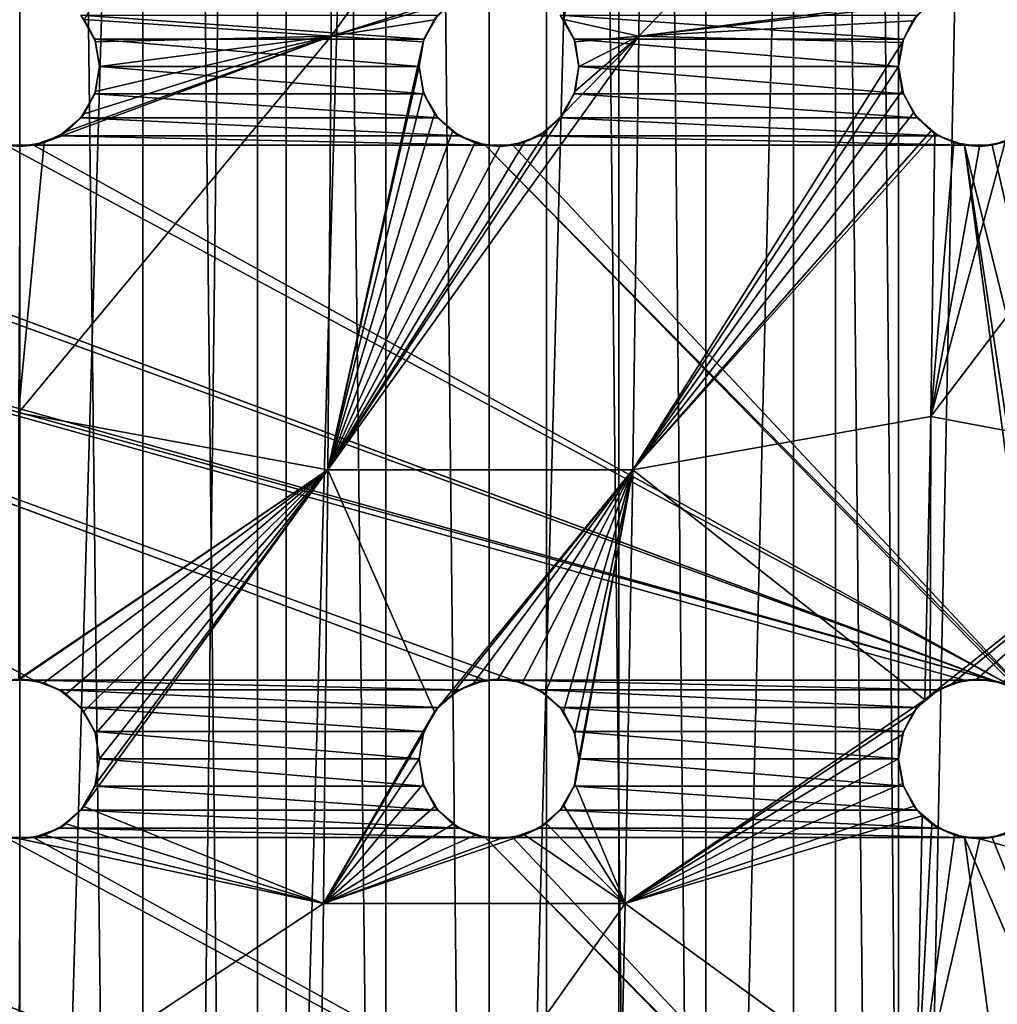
# Model space of a CAD drawing. Header units: millimetres. Extents: x -182 to 217, y -96 to 236.
# Tile 439 of 458: x 157 to 166, y 171 to 180. Entities that reach past the tile are written whole.
import ezdxf

# ---------------------------------------------------------------- set-up
doc = ezdxf.new("R2010")
doc.units = ezdxf.units.MM
doc.header["$LTSCALE"] = 52.148148
for name, color, linetype in [('1029', 7, 'CONTINUOUS'), ('1030', 7, 'CONTINUOUS'), ('1032', 7, 'CONTINUOUS'), ('1039', 7, 'CONTINUOUS'), ('1044', 7, 'CONTINUOUS'), ('1093', 7, 'CONTINUOUS'), ('1094', 7, 'CONTINUOUS'), ('1095', 7, 'CONTINUOUS'), ('1096', 7, 'CONTINUOUS'), ('1111', 7, 'CONTINUOUS'), ('1112', 7, 'CONTINUOUS'), ('1113', 7, 'CONTINUOUS'), ('1114', 7, 'CONTINUOUS'), ('1129', 7, 'CONTINUOUS'), ('1130', 7, 'CONTINUOUS'), ('1131', 7, 'CONTINUOUS'), ('1132', 7, 'CONTINUOUS'), ('1135', 7, 'CONTINUOUS')]:
    doc.layers.add(name, color=color, linetype=linetype)

msp = doc.modelspace()

# ---------------------------------------------------------------- linework, layer by layer
at = {"layer": '1029', "color": 7, "linetype": 'CONTINUOUS', "true_color": 0xaaaaaa}
for points in [[(157.25, 233.5, -10), (154.7472, 25.5, -9.803), (154.747, 233.5, -9.803), (157.25, 233.5, -10)], [(157.25, 25.5, -10), (154.7472, 25.5, -9.803), (157.25, 233.5, -10), (157.25, 25.5, -10)], [(159.7528, 25.5, -9.803), (157.25, 25.5, -10), (159.753, 233.5, -9.803), (159.7528, 25.5, -9.803)], [(159.753, 233.5, -9.803), (157.25, 25.5, -10), (157.25, 233.5, -10), (159.753, 233.5, -9.803)], [(162.1941, 25.5, -9.217), (159.7528, 25.5, -9.803), (159.753, 233.5, -9.803), (162.1941, 25.5, -9.217)], [(162.1943, 233.5, -9.2169), (162.1941, 25.5, -9.217), (159.753, 233.5, -9.803), (162.1943, 233.5, -9.2169)], [(164.5137, 25.5, -8.2562), (162.1941, 25.5, -9.217), (162.1943, 233.5, -9.2169), (164.5137, 25.5, -8.2562)], [(164.5138, 233.5, -8.2561), (164.5137, 25.5, -8.2562), (162.1943, 233.5, -9.2169), (164.5138, 233.5, -8.2561)], [(166.6545, 25.5, -6.9443), (164.5137, 25.5, -8.2562), (164.5138, 233.5, -8.2561), (166.6545, 25.5, -6.9443)], [(166.6546, 233.5, -6.9443), (166.6545, 25.5, -6.9443), (164.5138, 233.5, -8.2561), (166.6546, 233.5, -6.9443)]]:
    msp.add_3dface(points, dxfattribs=at)
at = {"layer": '1030', "color": 7, "linetype": 'CONTINUOUS', "true_color": 0xaaaaaa}
for points in [[(154.7472, 25.5, 21.803), (157.25, 25.5, 22), (154.747, 233.5, 21.803), (154.7472, 25.5, 21.803)], [(154.747, 233.5, 21.803), (157.25, 25.5, 22), (157.25, 233.5, 22), (154.747, 233.5, 21.803)], [(157.25, 25.5, 22), (159.7528, 25.5, 21.803), (157.25, 233.5, 22), (157.25, 25.5, 22)], [(157.25, 233.5, 22), (159.7528, 25.5, 21.803), (159.753, 233.5, 21.803), (157.25, 233.5, 22)], [(159.7528, 25.5, 21.803), (162.1941, 25.5, 21.217), (159.753, 233.5, 21.803), (159.7528, 25.5, 21.803)], [(159.753, 233.5, 21.803), (162.1941, 25.5, 21.217), (162.1943, 233.5, 21.2169), (159.753, 233.5, 21.803)], [(162.1941, 25.5, 21.217), (164.5137, 25.5, 20.2562), (162.1943, 233.5, 21.2169), (162.1941, 25.5, 21.217)], [(162.1943, 233.5, 21.2169), (164.5137, 25.5, 20.2562), (164.5138, 233.5, 20.2561), (162.1943, 233.5, 21.2169)], [(164.5137, 25.5, 20.2562), (166.6545, 25.5, 18.9443), (164.5138, 233.5, 20.2561), (164.5137, 25.5, 20.2562)], [(164.5138, 233.5, 20.2561), (166.6545, 25.5, 18.9443), (166.6546, 233.5, 18.9443), (164.5138, 233.5, 20.2561)]]:
    msp.add_3dface(points, dxfattribs=at)
at = {"layer": '1032', "color": 7, "linetype": 'CONTINUOUS', "true_color": 0xaaaaaa}
for points in [[(156.0938, 25.5, -7.9522), (158.4062, 25.5, -7.9522), (156.0938, 233.5, -7.9522), (156.0938, 25.5, -7.9522)], [(158.4062, 25.5, -7.9522), (158.4062, 233.5, -7.9522), (156.0938, 233.5, -7.9522), (158.4062, 25.5, -7.9522)], [(158.4062, 25.5, -7.9522), (160.6868, 25.5, -7.5716), (158.4062, 233.5, -7.9522), (158.4062, 25.5, -7.9522)], [(160.6868, 25.5, -7.5716), (160.6868, 233.5, -7.5716), (158.4062, 233.5, -7.9522), (160.6868, 25.5, -7.5716)], [(160.6868, 25.5, -7.5716), (162.8738, 25.5, -6.8208), (160.6868, 233.5, -7.5716), (160.6868, 25.5, -7.5716)], [(162.8738, 25.5, -6.8208), (162.8738, 233.5, -6.8208), (160.6868, 233.5, -7.5716), (162.8738, 25.5, -6.8208)], [(162.8738, 25.5, -6.8208), (164.9073, 25.5, -5.7203), (162.8738, 233.5, -6.8208), (162.8738, 25.5, -6.8208)], [(164.9073, 25.5, -5.7203), (164.9073, 233.5, -5.7203), (162.8738, 233.5, -6.8208), (164.9073, 25.5, -5.7203)], [(164.9073, 25.5, -5.7203), (166.7319, 25.5, -4.3002), (164.9073, 233.5, -5.7203), (164.9073, 25.5, -5.7203)], [(166.7319, 25.5, -4.3002), (166.7319, 233.5, -4.3002), (164.9073, 233.5, -5.7203), (166.7319, 25.5, -4.3002)]]:
    msp.add_3dface(points, dxfattribs=at)
at = {"layer": '1039', "color": 7, "linetype": 'CONTINUOUS', "true_color": 0xc8c8c8}
for points in [[(166.625, 191.8505, 12), (169.8991, 163.5, 12), (166.3802, 191.7614, 12), (166.625, 191.8505, 12)], [(166.3802, 191.7614, 12), (169.8991, 163.5, 12), (167, 186, 12), (166.3802, 191.7614, 12)], [(166.625, 185.3505, 12), (169.8991, 163.5, 12), (166.3802, 185.2614, 12), (166.625, 185.3505, 12)], [(166.3802, 185.2614, 12), (169.8991, 163.5, 12), (166.1198, 185.2614, 12), (166.3802, 185.2614, 12)], [(166.1198, 185.2614, 12), (169.8991, 163.5, 12), (166.9548, 179.7565, 12), (166.1198, 185.2614, 12)], [(166.8245, 179.9821, 12), (166.1198, 185.2614, 12), (166.9548, 179.7565, 12), (166.8245, 179.9821, 12)], [(157.9548, 179.7565, 12), (157.8245, 179.9821, 12), (161.0452, 179.7565, 12), (157.9548, 179.7565, 12)], [(161.0452, 179.7565, 12), (157.8245, 179.9821, 12), (161.1755, 179.9821, 12), (161.0452, 179.7565, 12)], [(162.4548, 179.7565, 12), (162.3245, 179.9821, 12), (165.5452, 179.7565, 12), (162.4548, 179.7565, 12)], [(165.5452, 179.7565, 12), (162.3245, 179.9821, 12), (165.6755, 179.9821, 12), (165.5452, 179.7565, 12)], [(158, 179.5, 12), (157.9548, 179.7565, 12), (161, 179.5, 12), (158, 179.5, 12)], [(161, 179.5, 12), (157.9548, 179.7565, 12), (161.0452, 179.7565, 12), (161, 179.5, 12)], [(162.5, 179.5, 12), (162.4548, 179.7565, 12), (165.5, 179.5, 12), (162.5, 179.5, 12)], [(165.5, 179.5, 12), (162.4548, 179.7565, 12), (165.5452, 179.7565, 12), (165.5, 179.5, 12)], [(157.9548, 179.2435, 12), (158, 179.5, 12), (161.0452, 179.2435, 12), (157.9548, 179.2435, 12)], [(161.0452, 179.2435, 12), (158, 179.5, 12), (161, 179.5, 12), (161.0452, 179.2435, 12)], [(162.4548, 179.2435, 12), (162.5, 179.5, 12), (165.5452, 179.2435, 12), (162.4548, 179.2435, 12)], [(165.5452, 179.2435, 12), (162.5, 179.5, 12), (165.5, 179.5, 12), (165.5452, 179.2435, 12)], [(157.8245, 179.0179, 12), (157.9548, 179.2435, 12), (161.1755, 179.0179, 12), (157.8245, 179.0179, 12)], [(161.1755, 179.0179, 12), (157.9548, 179.2435, 12), (161.0452, 179.2435, 12), (161.1755, 179.0179, 12)], [(162.3245, 179.0179, 12), (162.4548, 179.2435, 12), (165.6755, 179.0179, 12), (162.3245, 179.0179, 12)], [(165.6755, 179.0179, 12), (162.4548, 179.2435, 12), (165.5452, 179.2435, 12), (165.6755, 179.0179, 12)], [(157.625, 178.8505, 12), (157.8245, 179.0179, 12), (161.375, 178.8505, 12), (157.625, 178.8505, 12)], [(161.375, 178.8505, 12), (157.8245, 179.0179, 12), (161.1755, 179.0179, 12), (161.375, 178.8505, 12)], [(162.125, 178.8505, 12), (162.3245, 179.0179, 12), (165.875, 178.8505, 12), (162.125, 178.8505, 12)], [(165.875, 178.8505, 12), (162.3245, 179.0179, 12), (165.6755, 179.0179, 12), (165.875, 178.8505, 12)], [(157.1198, 173.7386, 12), (147.875, 178.8505, 12), (157.3802, 173.7386, 12), (157.1198, 173.7386, 12)], [(157.3802, 173.7386, 12), (147.875, 178.8505, 12), (161.6198, 173.7386, 12), (157.3802, 173.7386, 12)], [(147.875, 178.8505, 12), (148.1198, 178.7614, 12), (161.6198, 173.7386, 12), (147.875, 178.8505, 12)], [(157.3802, 178.7614, 12), (157.625, 178.8505, 12), (161.6198, 178.7614, 12), (157.3802, 178.7614, 12)], [(161.6198, 178.7614, 12), (157.625, 178.8505, 12), (161.375, 178.8505, 12), (161.6198, 178.7614, 12)], [(161.8802, 178.7614, 12), (162.125, 178.8505, 12), (166.1198, 178.7614, 12), (161.8802, 178.7614, 12)], [(166.1198, 178.7614, 12), (162.125, 178.8505, 12), (165.875, 178.8505, 12), (166.1198, 178.7614, 12)], [(166.625, 178.8505, 12), (169.8991, 163.5, 12), (166.3802, 178.7614, 12), (166.625, 178.8505, 12)], [(148.1198, 178.7614, 12), (148.3802, 178.7614, 12), (166.3802, 173.7386, 12), (148.1198, 178.7614, 12)], [(161.8802, 173.7386, 12), (161.6198, 173.7386, 12), (148.1198, 178.7614, 12), (161.8802, 173.7386, 12)], [(161.8802, 173.7386, 12), (148.1198, 178.7614, 12), (166.1198, 173.7386, 12), (161.8802, 173.7386, 12)], [(166.1198, 173.7386, 12), (148.1198, 178.7614, 12), (166.3802, 173.7386, 12), (166.1198, 173.7386, 12)], [(148.3802, 178.7614, 12), (152.6198, 178.7614, 12), (166.3802, 173.7386, 12), (148.3802, 178.7614, 12)], [(152.6198, 178.7614, 12), (152.8802, 178.7614, 12), (166.3802, 173.7386, 12), (152.6198, 178.7614, 12)], [(166.625, 173.6495, 12), (166.3802, 173.7386, 12), (152.8802, 178.7614, 12), (166.625, 173.6495, 12)], [(152.8802, 178.7614, 12), (157.1198, 178.7614, 12), (166.625, 173.6495, 12), (152.8802, 178.7614, 12)], [(157.1198, 178.7614, 12), (157.3802, 178.7614, 12), (166.625, 173.6495, 12), (157.1198, 178.7614, 12)], [(157.3802, 178.7614, 12), (161.6198, 178.7614, 12), (166.625, 173.6495, 12), (157.3802, 178.7614, 12)], [(161.6198, 178.7614, 12), (161.8802, 178.7614, 12), (166.8245, 173.4821, 12), (161.6198, 178.7614, 12)], [(166.625, 173.6495, 12), (161.6198, 178.7614, 12), (166.8245, 173.4821, 12), (166.625, 173.6495, 12)], [(161.8802, 178.7614, 12), (166.1198, 178.7614, 12), (166.8245, 173.4821, 12), (161.8802, 178.7614, 12)], [(166.3802, 178.7614, 12), (169.8991, 163.5, 12), (166.1198, 178.7614, 12), (166.3802, 178.7614, 12)], [(166.1198, 178.7614, 12), (169.8991, 163.5, 12), (166.9548, 173.2565, 12), (166.1198, 178.7614, 12)], [(166.8245, 173.4821, 12), (166.1198, 178.7614, 12), (166.9548, 173.2565, 12), (166.8245, 173.4821, 12)], [(157.625, 173.6495, 12), (157.3802, 173.7386, 12), (161.375, 173.6495, 12), (157.625, 173.6495, 12)], [(161.375, 173.6495, 12), (157.3802, 173.7386, 12), (161.6198, 173.7386, 12), (161.375, 173.6495, 12)], [(162.125, 173.6495, 12), (161.8802, 173.7386, 12), (165.875, 173.6495, 12), (162.125, 173.6495, 12)], [(165.875, 173.6495, 12), (161.8802, 173.7386, 12), (166.1198, 173.7386, 12), (165.875, 173.6495, 12)], [(157.8245, 173.4821, 12), (157.625, 173.6495, 12), (161.1755, 173.4821, 12), (157.8245, 173.4821, 12)], [(161.1755, 173.4821, 12), (157.625, 173.6495, 12), (161.375, 173.6495, 12), (161.1755, 173.4821, 12)], [(162.3245, 173.4821, 12), (162.125, 173.6495, 12), (165.6755, 173.4821, 12), (162.3245, 173.4821, 12)], [(165.6755, 173.4821, 12), (162.125, 173.6495, 12), (165.875, 173.6495, 12), (165.6755, 173.4821, 12)], [(157.9548, 173.2565, 12), (157.8245, 173.4821, 12), (161.0452, 173.2565, 12), (157.9548, 173.2565, 12)], [(161.0452, 173.2565, 12), (157.8245, 173.4821, 12), (161.1755, 173.4821, 12), (161.0452, 173.2565, 12)], [(162.4548, 173.2565, 12), (162.3245, 173.4821, 12), (165.5452, 173.2565, 12), (162.4548, 173.2565, 12)], [(165.5452, 173.2565, 12), (162.3245, 173.4821, 12), (165.6755, 173.4821, 12), (165.5452, 173.2565, 12)], [(158, 173, 12), (157.9548, 173.2565, 12), (161, 173, 12), (158, 173, 12)], [(161, 173, 12), (157.9548, 173.2565, 12), (161.0452, 173.2565, 12), (161, 173, 12)], [(162.5, 173, 12), (162.4548, 173.2565, 12), (165.5, 173, 12), (162.5, 173, 12)], [(165.5, 173, 12), (162.4548, 173.2565, 12), (165.5452, 173.2565, 12), (165.5, 173, 12)], [(157.9548, 172.7435, 12), (158, 173, 12), (161.0452, 172.7435, 12), (157.9548, 172.7435, 12)], [(161.0452, 172.7435, 12), (158, 173, 12), (161, 173, 12), (161.0452, 172.7435, 12)], [(162.4548, 172.7435, 12), (162.5, 173, 12), (165.5452, 172.7435, 12), (162.4548, 172.7435, 12)], [(165.5452, 172.7435, 12), (162.5, 173, 12), (165.5, 173, 12), (165.5452, 172.7435, 12)], [(157.8245, 172.5179, 12), (157.9548, 172.7435, 12), (161.1755, 172.5179, 12), (157.8245, 172.5179, 12)], [(161.1755, 172.5179, 12), (157.9548, 172.7435, 12), (161.0452, 172.7435, 12), (161.1755, 172.5179, 12)], [(162.3245, 172.5179, 12), (162.4548, 172.7435, 12), (165.6755, 172.5179, 12), (162.3245, 172.5179, 12)], [(165.6755, 172.5179, 12), (162.4548, 172.7435, 12), (165.5452, 172.7435, 12), (165.6755, 172.5179, 12)], [(157.625, 172.3505, 12), (157.8245, 172.5179, 12), (161.375, 172.3505, 12), (157.625, 172.3505, 12)], [(161.375, 172.3505, 12), (157.8245, 172.5179, 12), (161.1755, 172.5179, 12), (161.375, 172.3505, 12)], [(162.125, 172.3505, 12), (162.3245, 172.5179, 12), (165.875, 172.3505, 12), (162.125, 172.3505, 12)], [(165.875, 172.3505, 12), (162.3245, 172.5179, 12), (165.6755, 172.5179, 12), (165.875, 172.3505, 12)], [(157.1198, 167.2386, 12), (147.875, 172.3505, 12), (157.3802, 167.2386, 12), (157.1198, 167.2386, 12)], [(157.3802, 167.2386, 12), (147.875, 172.3505, 12), (161.6198, 167.2386, 12), (157.3802, 167.2386, 12)], [(147.875, 172.3505, 12), (148.1198, 172.2614, 12), (161.6198, 167.2386, 12), (147.875, 172.3505, 12)], [(157.3802, 172.2614, 12), (157.625, 172.3505, 12), (161.6198, 172.2614, 12), (157.3802, 172.2614, 12)], [(161.6198, 172.2614, 12), (157.625, 172.3505, 12), (161.375, 172.3505, 12), (161.6198, 172.2614, 12)], [(161.8802, 172.2614, 12), (162.125, 172.3505, 12), (166.1198, 172.2614, 12), (161.8802, 172.2614, 12)], [(166.1198, 172.2614, 12), (162.125, 172.3505, 12), (165.875, 172.3505, 12), (166.1198, 172.2614, 12)], [(166.625, 172.3505, 12), (169.8991, 163.5, 12), (166.3802, 172.2614, 12), (166.625, 172.3505, 12)], [(148.1198, 172.2614, 12), (148.3802, 172.2614, 12), (166.3802, 167.2386, 12), (148.1198, 172.2614, 12)], [(161.8802, 167.2386, 12), (161.6198, 167.2386, 12), (148.1198, 172.2614, 12), (161.8802, 167.2386, 12)], [(161.8802, 167.2386, 12), (148.1198, 172.2614, 12), (166.1198, 167.2386, 12), (161.8802, 167.2386, 12)], [(166.1198, 167.2386, 12), (148.1198, 172.2614, 12), (166.3802, 167.2386, 12), (166.1198, 167.2386, 12)], [(148.3802, 172.2614, 12), (152.6198, 172.2614, 12), (166.3802, 167.2386, 12), (148.3802, 172.2614, 12)], [(152.6198, 172.2614, 12), (152.8802, 172.2614, 12), (166.3802, 167.2386, 12), (152.6198, 172.2614, 12)], [(166.625, 167.1495, 12), (166.3802, 167.2386, 12), (152.8802, 172.2614, 12), (166.625, 167.1495, 12)], [(152.8802, 172.2614, 12), (157.1198, 172.2614, 12), (166.625, 167.1495, 12), (152.8802, 172.2614, 12)], [(157.1198, 172.2614, 12), (157.3802, 172.2614, 12), (166.625, 167.1495, 12), (157.1198, 172.2614, 12)], [(157.3802, 172.2614, 12), (161.6198, 172.2614, 12), (166.625, 167.1495, 12), (157.3802, 172.2614, 12)], [(161.6198, 172.2614, 12), (161.8802, 172.2614, 12), (166.8245, 166.9821, 12), (161.6198, 172.2614, 12)], [(166.625, 167.1495, 12), (161.6198, 172.2614, 12), (166.8245, 166.9821, 12), (166.625, 167.1495, 12)], [(161.8802, 172.2614, 12), (166.1198, 172.2614, 12), (166.8245, 166.9821, 12), (161.8802, 172.2614, 12)], [(166.3802, 172.2614, 12), (169.8991, 163.5, 12), (166.1198, 172.2614, 12), (166.3802, 172.2614, 12)], [(166.1198, 172.2614, 12), (169.8991, 163.5, 12), (166.8245, 166.9821, 12), (166.1198, 172.2614, 12)]]:
    msp.add_3dface(points, dxfattribs=at)
at = {"layer": '1044', "color": 7, "linetype": 'CONTINUOUS', "true_color": 0xc8c8c8}
for points in [[(160.1743, 179.7857, 17.9112), (160.1974, 183.8571, 18.4001), (157.8552, 179.943, 18.0946), (160.1743, 179.7857, 17.9112)], [(160.1743, 179.7857, 17.9112), (163.1033, 183.8571, 17.8333), (160.1974, 183.8571, 18.4001), (160.1743, 179.7857, 17.9112)], [(163.1033, 183.8571, 17.8333), (160.1743, 179.7857, 17.9112), (161.5106, 180.2108, 17.7794), (163.1033, 183.8571, 17.8333)], [(163.0629, 179.7857, 17.4074), (163.1033, 183.8571, 17.8333), (162.3567, 179.9409, 17.5836), (163.0629, 179.7857, 17.4074)], [(163.0629, 179.7857, 17.4074), (165.893, 182.7359, 16.8204), (163.1033, 183.8571, 17.8333), (163.0629, 179.7857, 17.4074)], [(165.8577, 180.1392, 16.6092), (165.893, 182.7359, 16.8204), (163.0629, 179.7857, 17.4074), (165.8577, 180.1392, 16.6092)], [(161.5106, 180.2108, 17.7794), (160.1743, 179.7857, 17.9112), (161.3046, 180.1034, 17.7993), (161.5106, 180.2108, 17.7794)], [(161.3046, 180.1034, 17.7993), (160.1743, 179.7857, 17.9112), (161.1416, 179.9386, 17.8025), (161.3046, 180.1034, 17.7993)], [(165.8577, 180.1392, 16.6092), (163.0629, 179.7857, 17.4074), (165.7934, 180.095, 16.6284), (165.8577, 180.1392, 16.6092)], [(165.7934, 180.095, 16.6284), (163.0629, 179.7857, 17.4074), (165.6346, 179.9287, 16.6687), (165.7934, 180.095, 16.6284)], [(157.9628, 179.7331, 18.0605), (160.1743, 179.7857, 17.9112), (157.8552, 179.943, 18.0946), (157.9628, 179.7331, 18.0605)], [(161.1416, 179.9386, 17.8025), (160.1743, 179.7857, 17.9112), (161.0366, 179.7313, 17.7894), (161.1416, 179.9386, 17.8025)], [(162.4636, 179.7309, 17.5336), (163.0629, 179.7857, 17.4074), (162.3567, 179.9409, 17.5836), (162.4636, 179.7309, 17.5336)], [(165.6346, 179.9287, 16.6687), (163.0629, 179.7857, 17.4074), (165.5345, 179.7249, 16.6828), (165.6346, 179.9287, 16.6687)], [(160.1419, 175.7143, 17.2267), (160.1743, 179.7857, 17.9112), (157.2384, 176.25, 17.4701), (160.1419, 175.7143, 17.2267)], [(157.2384, 176.25, 17.4701), (160.1743, 179.7857, 17.9112), (157.4803, 178.7862, 17.9209), (157.2384, 176.25, 17.4701)], [(157.4803, 178.7862, 17.9209), (160.1743, 179.7857, 17.9112), (157.6887, 178.8917, 17.9354), (157.4803, 178.7862, 17.9209)], [(157.6887, 178.8917, 17.9354), (160.1743, 179.7857, 17.9112), (157.8552, 179.057, 17.9585), (157.6887, 178.8917, 17.9354)], [(157.8552, 179.057, 17.9585), (160.1743, 179.7857, 17.9112), (157.9628, 179.2666, 17.9889), (157.8552, 179.057, 17.9585)], [(157.9628, 179.2666, 17.9889), (160.1743, 179.7857, 17.9112), (158, 179.5, 18.024), (157.9628, 179.2666, 17.9889)], [(158, 179.5, 18.024), (160.1743, 179.7857, 17.9112), (157.9628, 179.7331, 18.0605), (158, 179.5, 18.024)], [(163.0064, 175.7143, 16.8111), (163.0629, 179.7857, 17.4074), (160.1419, 175.7143, 17.2267), (163.0064, 175.7143, 16.8111)], [(160.1419, 175.7143, 17.2267), (163.0629, 179.7857, 17.4074), (162.3595, 179.0629, 17.4632), (160.1419, 175.7143, 17.2267)], [(160.1743, 179.7857, 17.9112), (160.1419, 175.7143, 17.2267), (161.0366, 179.7313, 17.7894), (160.1743, 179.7857, 17.9112)], [(162.3595, 179.0629, 17.4632), (163.0629, 179.7857, 17.4074), (162.4639, 179.27, 17.4709), (162.3595, 179.0629, 17.4632)], [(162.5, 179.5, 17.4949), (163.0629, 179.7857, 17.4074), (162.4636, 179.7309, 17.5336), (162.5, 179.5, 17.4949)], [(162.4639, 179.27, 17.4709), (163.0629, 179.7857, 17.4074), (162.5, 179.5, 17.4949), (162.4639, 179.27, 17.4709)], [(163.0629, 179.7857, 17.4074), (163.0064, 175.7143, 16.8111), (165.5345, 179.7249, 16.6828), (163.0629, 179.7857, 17.4074)], [(168.467, 175.7143, 15.1804), (168.5149, 179.7857, 15.4308), (165.8025, 176.2133, 16.186), (168.467, 175.7143, 15.1804)], [(165.8025, 176.2133, 16.186), (168.5149, 179.7857, 15.4308), (166.4995, 178.7927, 16.2376), (165.8025, 176.2133, 16.186)], [(160.1419, 175.7143, 17.2267), (161, 179.5, 17.7617), (161.0366, 179.7313, 17.7894), (160.1419, 175.7143, 17.2267)], [(165.5345, 179.7249, 16.6828), (163.0064, 175.7143, 16.8111), (165.5, 179.5, 16.671), (165.5345, 179.7249, 16.6828)], [(161, 179.5, 17.7617), (160.1419, 175.7143, 17.2267), (161.0371, 179.2671, 17.7223), (161, 179.5, 17.7617)], [(165.5, 179.5, 16.671), (163.0064, 175.7143, 16.8111), (165.5352, 179.2729, 16.6346), (165.5, 179.5, 16.671)], [(161.0371, 179.2671, 17.7223), (160.1419, 175.7143, 17.2267), (161.1449, 179.0569, 17.6751), (161.0371, 179.2671, 17.7223)], [(165.5352, 179.2729, 16.6346), (163.0064, 175.7143, 16.8111), (165.6394, 179.0644, 16.5764), (165.5352, 179.2729, 16.6346)], [(162.1965, 178.8974, 17.4715), (160.1419, 175.7143, 17.2267), (162.3595, 179.0629, 17.4632), (162.1965, 178.8974, 17.4715)], [(161.1449, 179.0569, 17.6751), (160.1419, 175.7143, 17.2267), (161.3128, 178.8906, 17.6245), (161.1449, 179.0569, 17.6751)], [(165.6394, 179.0644, 16.5764), (163.0064, 175.7143, 16.8111), (165.8058, 178.8957, 16.5007), (165.6394, 179.0644, 16.5764)], [(161.9893, 178.7892, 17.4946), (160.1419, 175.7143, 17.2267), (162.1965, 178.8974, 17.4715), (161.9893, 178.7892, 17.4946)], [(161.3128, 178.8906, 17.6245), (160.1419, 175.7143, 17.2267), (161.5239, 178.7849, 17.5748), (161.3128, 178.8906, 17.6245)], [(163.0064, 175.7143, 16.8111), (165.842, 178.8707, 16.4854), (165.8058, 178.8957, 16.5007), (163.0064, 175.7143, 16.8111)], [(165.8025, 176.2133, 16.186), (165.842, 178.8707, 16.4854), (163.0064, 175.7143, 16.8111), (165.8025, 176.2133, 16.186)], [(165.842, 178.8707, 16.4854), (165.8025, 176.2133, 16.186), (166.0202, 178.7861, 16.4134), (165.842, 178.8707, 16.4854)], [(157.25, 178.75, 17.916), (157.2384, 176.25, 17.4701), (157.4803, 178.7862, 17.9209), (157.25, 178.75, 17.916)], [(161.7573, 178.75, 17.5302), (160.1419, 175.7143, 17.2267), (161.9893, 178.7892, 17.4946), (161.7573, 178.75, 17.5302)], [(161.5239, 178.7849, 17.5748), (160.1419, 175.7143, 17.2267), (161.7573, 178.75, 17.5302), (161.5239, 178.7849, 17.5748)], [(166.2608, 178.7501, 16.3225), (165.8025, 176.2133, 16.186), (166.4995, 178.7927, 16.2376), (166.2608, 178.7501, 16.3225)], [(166.0202, 178.7861, 16.4134), (165.8025, 176.2133, 16.186), (166.2608, 178.7501, 16.3225), (166.0202, 178.7861, 16.4134)], [(157.2383, 173.7499, 16.9473), (160.1419, 175.7143, 17.2267), (157.2384, 176.25, 17.4701), (157.2383, 173.7499, 16.9473)], [(165.7467, 173.5561, 15.8342), (165.8025, 176.2133, 16.186), (163.0064, 175.7143, 16.8111), (165.7467, 173.5561, 15.8342)], [(165.7467, 173.5561, 15.8342), (165.7983, 173.5987, 15.8272), (165.8025, 176.2133, 16.186), (165.7467, 173.5561, 15.8342)], [(165.7983, 173.5987, 15.8272), (168.467, 175.7143, 15.1804), (165.8025, 176.2133, 16.186), (165.7983, 173.5987, 15.8272)], [(157.25, 173.75, 16.9473), (160.1419, 175.7143, 17.2267), (157.2383, 173.7499, 16.9473), (157.25, 173.75, 16.9473)], [(157.4781, 173.7145, 16.9386), (160.1419, 175.7143, 17.2267), (157.25, 173.75, 16.9473), (157.4781, 173.7145, 16.9386)], [(157.6859, 173.6103, 16.9131), (160.1419, 175.7143, 17.2267), (157.4781, 173.7145, 16.9386), (157.6859, 173.6103, 16.9131)], [(157.8533, 173.4456, 16.8732), (160.1419, 175.7143, 17.2267), (157.6859, 173.6103, 16.9131), (157.8533, 173.4456, 16.8732)], [(160.1004, 171.6429, 16.3467), (160.1419, 175.7143, 17.2267), (157.8531, 172.5542, 16.6652), (160.1004, 171.6429, 16.3467)], [(157.8531, 172.5542, 16.6652), (160.1419, 175.7143, 17.2267), (157.9621, 172.7645, 16.7132), (157.8531, 172.5542, 16.6652)], [(157.9622, 173.235, 16.8229), (160.1419, 175.7143, 17.2267), (157.8533, 173.4456, 16.8732), (157.9622, 173.235, 16.8229)], [(157.9621, 172.7645, 16.7132), (160.1419, 175.7143, 17.2267), (158, 173, 16.7677), (157.9621, 172.7645, 16.7132)], [(158, 173, 16.7677), (160.1419, 175.7143, 17.2267), (157.9622, 173.235, 16.8229), (158, 173, 16.7677)], [(160.1419, 175.7143, 17.2267), (160.1004, 171.6429, 16.3467), (161.1435, 173.4412, 16.6597), (160.1419, 175.7143, 17.2267)], [(163.0064, 175.7143, 16.8111), (160.1419, 175.7143, 17.2267), (161.1435, 173.4412, 16.6597), (163.0064, 175.7143, 16.8111)], [(161.3068, 173.605, 16.6754), (163.0064, 175.7143, 16.8111), (161.1435, 173.4412, 16.6597), (161.3068, 173.605, 16.6754)], [(161.5113, 173.711, 16.6724), (163.0064, 175.7143, 16.8111), (161.3068, 173.605, 16.6754), (161.5113, 173.711, 16.6724)], [(161.7397, 173.7499, 16.6508), (163.0064, 175.7143, 16.8111), (161.5113, 173.711, 16.6724), (161.7397, 173.7499, 16.6508)], [(161.9715, 173.7165, 16.6123), (163.0064, 175.7143, 16.8111), (161.7397, 173.7499, 16.6508), (161.9715, 173.7165, 16.6123)], [(162.1837, 173.6119, 16.5608), (163.0064, 175.7143, 16.8111), (161.9715, 173.7165, 16.6123), (162.1837, 173.6119, 16.5608)], [(162.3536, 173.4452, 16.5023), (163.0064, 175.7143, 16.8111), (162.1837, 173.6119, 16.5608), (162.3536, 173.4452, 16.5023)], [(162.4627, 173.2337, 16.4433), (163.0064, 175.7143, 16.8111), (162.3536, 173.4452, 16.5023), (162.4627, 173.2337, 16.4433)], [(162.5, 173, 16.3903), (163.0064, 175.7143, 16.8111), (162.4627, 173.2337, 16.4433), (162.5, 173, 16.3903)], [(162.9338, 171.6429, 16.0444), (163.0064, 175.7143, 16.8111), (162.463, 172.7674, 16.348), (162.9338, 171.6429, 16.0444)], [(162.463, 172.7674, 16.348), (163.0064, 175.7143, 16.8111), (162.5, 173, 16.3903), (162.463, 172.7674, 16.348)], [(162.9338, 171.6429, 16.0444), (165.7467, 173.5561, 15.8342), (163.0064, 175.7143, 16.8111), (162.9338, 171.6429, 16.0444)], [(166.003, 173.7081, 15.7889), (168.467, 175.7143, 15.1804), (165.7983, 173.5987, 15.8272), (166.003, 173.7081, 15.7889)], [(166.2359, 173.7499, 15.731), (168.467, 175.7143, 15.1804), (166.003, 173.7081, 15.7889), (166.2359, 173.7499, 15.731)], [(166.474, 173.7158, 15.6593), (168.467, 175.7143, 15.1804), (166.2359, 173.7499, 15.731), (166.474, 173.7158, 15.6593)], [(165.7467, 173.5561, 15.8342), (162.9338, 171.6429, 16.0444), (165.6384, 173.4341, 15.8435), (165.7467, 173.5561, 15.8342)], [(161.1435, 173.4412, 16.6597), (160.1004, 171.6429, 16.3467), (161.0372, 173.2333, 16.6269), (161.1435, 173.4412, 16.6597)], [(165.6384, 173.4341, 15.8435), (162.9338, 171.6429, 16.0444), (165.5358, 173.2289, 15.8375), (165.6384, 173.4341, 15.8435)], [(160.1004, 171.6429, 16.3467), (161, 173, 16.5802), (161.0372, 173.2333, 16.6269), (160.1004, 171.6429, 16.3467)], [(165.5358, 173.2289, 15.8375), (162.9338, 171.6429, 16.0444), (165.5, 173, 15.8104), (165.5358, 173.2289, 15.8375)], [(161, 173, 16.5802), (160.1004, 171.6429, 16.3467), (161.0379, 172.7647, 16.5245), (161, 173, 16.5802)], [(165.5, 173, 15.8104), (162.9338, 171.6429, 16.0444), (165.5366, 172.7685, 15.7651), (165.5, 173, 15.8104)], [(161.0379, 172.7647, 16.5245), (160.1004, 171.6429, 16.3467), (161.1475, 172.5534, 16.4662), (161.0379, 172.7647, 16.5245)], [(162.357, 172.5594, 16.3197), (162.9338, 171.6429, 16.0444), (162.463, 172.7674, 16.348), (162.357, 172.5594, 16.3197)], [(165.5366, 172.7685, 15.7651), (162.9338, 171.6429, 16.0444), (165.6441, 172.558, 15.7065), (165.5366, 172.7685, 15.7651)], [(157.686, 172.3898, 16.6281), (160.1004, 171.6429, 16.3467), (157.8531, 172.5542, 16.6652), (157.686, 172.3898, 16.6281)], [(161.1475, 172.5534, 16.4662), (160.1004, 171.6429, 16.3467), (161.3167, 172.3879, 16.4113), (161.1475, 172.5534, 16.4662)], [(162.1932, 172.395, 16.3071), (162.9338, 171.6429, 16.0444), (162.357, 172.5594, 16.3197), (162.1932, 172.395, 16.3071)], [(162.9338, 171.6429, 16.0444), (165.7225, 172.4668, 15.6738), (165.6441, 172.558, 15.7065), (162.9338, 171.6429, 16.0444)], [(157.4784, 172.2856, 16.6047), (160.1004, 171.6429, 16.3467), (157.686, 172.3898, 16.6281), (157.4784, 172.2856, 16.6047)], [(161.9873, 172.2885, 16.3108), (162.9338, 171.6429, 16.0444), (162.1932, 172.395, 16.3071), (161.9873, 172.2885, 16.3108)], [(165.664, 169.6549, 15.215), (165.7225, 172.4668, 15.6738), (162.9338, 171.6429, 16.0444), (165.664, 169.6549, 15.215)], [(165.7225, 172.4668, 15.6738), (165.664, 169.6549, 15.215), (165.8129, 172.3906, 15.6406), (165.7225, 172.4668, 15.6738)], [(165.8129, 172.3906, 15.6406), (165.664, 169.6549, 15.215), (166.0261, 172.2842, 15.5735), (165.8129, 172.3906, 15.6406)], [(161.3167, 172.3879, 16.4113), (160.1004, 171.6429, 16.3467), (161.5272, 172.2838, 16.3648), (161.3167, 172.3879, 16.4113)], [(157.2386, 169.75, 15.9509), (160.1004, 171.6429, 16.3467), (157.25, 172.25, 16.5967), (157.2386, 169.75, 15.9509)], [(157.25, 172.25, 16.5967), (160.1004, 171.6429, 16.3467), (157.4784, 172.2856, 16.6047), (157.25, 172.25, 16.5967)], [(160.1004, 171.6429, 16.3467), (162.9338, 171.6429, 16.0444), (161.9873, 172.2885, 16.3108), (160.1004, 171.6429, 16.3467)], [(161.7581, 172.25, 16.3305), (160.1004, 171.6429, 16.3467), (161.9873, 172.2885, 16.3108), (161.7581, 172.25, 16.3305)], [(161.5272, 172.2838, 16.3648), (160.1004, 171.6429, 16.3467), (161.7581, 172.25, 16.3305), (161.5272, 172.2838, 16.3648)], [(166.0261, 172.2842, 15.5735), (165.664, 169.6549, 15.215), (166.2617, 172.2501, 15.5111), (166.0261, 172.2842, 15.5735)], [(165.664, 169.6549, 15.215), (168.4054, 171.6429, 14.8585), (166.2617, 172.2501, 15.5111), (165.664, 169.6549, 15.215)], [(166.2617, 172.2501, 15.5111), (168.4054, 171.6429, 14.8585), (166.4948, 172.2911, 15.4587), (166.2617, 172.2501, 15.5111)], [(160.0496, 167.5714, 15.2711), (160.1004, 171.6429, 16.3467), (157.2386, 169.75, 15.9509), (160.0496, 167.5714, 15.2711)], [(162.845, 167.5714, 15.1074), (162.9338, 171.6429, 16.0444), (160.0496, 167.5714, 15.2711), (162.845, 167.5714, 15.1074)], [(160.0496, 167.5714, 15.2711), (162.9338, 171.6429, 16.0444), (160.1004, 171.6429, 16.3467), (160.0496, 167.5714, 15.2711)], [(162.845, 167.5714, 15.1074), (165.664, 169.6549, 15.215), (162.9338, 171.6429, 16.0444), (162.845, 167.5714, 15.1074)], [(168.3302, 167.5714, 14.465), (168.4054, 171.6429, 14.8585), (165.664, 169.6549, 15.215), (168.3302, 167.5714, 14.465)]]:
    msp.add_3dface(points, dxfattribs=at)
at = {"layer": '1093', "color": 7, "linetype": 'CONTINUOUS', "true_color": 0xc8c8c8}
for points in [[(157.8245, 179.9821, 12), (157.9548, 179.7565, 12), (157.8552, 179.943, 18.0946), (157.8245, 179.9821, 12)], [(157.9548, 179.7565, 12), (157.9628, 179.7331, 18.0605), (157.8552, 179.943, 18.0946), (157.9548, 179.7565, 12)], [(157.9548, 179.7565, 12), (158, 179.5, 12), (157.9628, 179.7331, 18.0605), (157.9548, 179.7565, 12)], [(158, 179.5, 12), (158, 179.5, 18.024), (157.9628, 179.7331, 18.0605), (158, 179.5, 12)]]:
    msp.add_3dface(points, dxfattribs=at)
at = {"layer": '1094', "color": 7, "linetype": 'CONTINUOUS', "true_color": 0xc8c8c8}
for points in [[(158, 179.5, 12), (157.9548, 179.2435, 12), (158, 179.5, 18.024), (158, 179.5, 12)], [(157.9548, 179.2435, 12), (157.9628, 179.2666, 17.9889), (158, 179.5, 18.024), (157.9548, 179.2435, 12)], [(157.9548, 179.2435, 12), (157.8245, 179.0179, 12), (157.8552, 179.057, 17.9585), (157.9548, 179.2435, 12)], [(157.9548, 179.2435, 12), (157.8552, 179.057, 17.9585), (157.9628, 179.2666, 17.9889), (157.9548, 179.2435, 12)], [(157.8245, 179.0179, 12), (157.6887, 178.8917, 17.9354), (157.8552, 179.057, 17.9585), (157.8245, 179.0179, 12)], [(157.8245, 179.0179, 12), (157.625, 178.8505, 12), (157.6887, 178.8917, 17.9354), (157.8245, 179.0179, 12)], [(157.625, 178.8505, 12), (157.4803, 178.7862, 17.9209), (157.6887, 178.8917, 17.9354), (157.625, 178.8505, 12)], [(157.3802, 178.7614, 12), (157.25, 178.75, 17.916), (157.4803, 178.7862, 17.9209), (157.3802, 178.7614, 12)], [(157.625, 178.8505, 12), (157.3802, 178.7614, 12), (157.4803, 178.7862, 17.9209), (157.625, 178.8505, 12)], [(157.3802, 178.7614, 12), (157.1198, 178.7614, 12), (157.25, 178.75, 17.916), (157.3802, 178.7614, 12)]]:
    msp.add_3dface(points, dxfattribs=at)
at = {"layer": '1095', "color": 7, "linetype": 'CONTINUOUS', "true_color": 0xc8c8c8}
for points in [[(157.1198, 173.7386, 12), (157.3802, 173.7386, 12), (157.2383, 173.7499, 16.9473), (157.1198, 173.7386, 12)], [(157.3802, 173.7386, 12), (157.25, 173.75, 16.9473), (157.2383, 173.7499, 16.9473), (157.3802, 173.7386, 12)], [(157.3802, 173.7386, 12), (157.4781, 173.7145, 16.9386), (157.25, 173.75, 16.9473), (157.3802, 173.7386, 12)], [(157.3802, 173.7386, 12), (157.625, 173.6495, 12), (157.4781, 173.7145, 16.9386), (157.3802, 173.7386, 12)], [(157.625, 173.6495, 12), (157.6859, 173.6103, 16.9131), (157.4781, 173.7145, 16.9386), (157.625, 173.6495, 12)], [(157.625, 173.6495, 12), (157.8245, 173.4821, 12), (157.6859, 173.6103, 16.9131), (157.625, 173.6495, 12)], [(157.8245, 173.4821, 12), (157.8533, 173.4456, 16.8732), (157.6859, 173.6103, 16.9131), (157.8245, 173.4821, 12)], [(157.8245, 173.4821, 12), (157.9548, 173.2565, 12), (157.8533, 173.4456, 16.8732), (157.8245, 173.4821, 12)], [(157.9548, 173.2565, 12), (157.9622, 173.235, 16.8229), (157.8533, 173.4456, 16.8732), (157.9548, 173.2565, 12)], [(157.9548, 173.2565, 12), (158, 173, 12), (157.9622, 173.235, 16.8229), (157.9548, 173.2565, 12)], [(158, 173, 12), (158, 173, 16.7677), (157.9622, 173.235, 16.8229), (158, 173, 12)]]:
    msp.add_3dface(points, dxfattribs=at)
at = {"layer": '1096', "color": 7, "linetype": 'CONTINUOUS', "true_color": 0xc8c8c8}
for points in [[(158, 173, 12), (157.9548, 172.7435, 12), (158, 173, 16.7677), (158, 173, 12)], [(157.9548, 172.7435, 12), (157.9621, 172.7645, 16.7132), (158, 173, 16.7677), (157.9548, 172.7435, 12)], [(157.9548, 172.7435, 12), (157.8531, 172.5542, 16.6652), (157.9621, 172.7645, 16.7132), (157.9548, 172.7435, 12)], [(157.9548, 172.7435, 12), (157.8245, 172.5179, 12), (157.8531, 172.5542, 16.6652), (157.9548, 172.7435, 12)], [(157.8245, 172.5179, 12), (157.625, 172.3505, 12), (157.686, 172.3898, 16.6281), (157.8245, 172.5179, 12)], [(157.8245, 172.5179, 12), (157.686, 172.3898, 16.6281), (157.8531, 172.5542, 16.6652), (157.8245, 172.5179, 12)], [(157.625, 172.3505, 12), (157.4784, 172.2856, 16.6047), (157.686, 172.3898, 16.6281), (157.625, 172.3505, 12)], [(157.625, 172.3505, 12), (157.3802, 172.2614, 12), (157.4784, 172.2856, 16.6047), (157.625, 172.3505, 12)], [(157.3802, 172.2614, 12), (157.1198, 172.2614, 12), (157.25, 172.25, 16.5967), (157.3802, 172.2614, 12)], [(157.3802, 172.2614, 12), (157.25, 172.25, 16.5967), (157.4784, 172.2856, 16.6047), (157.3802, 172.2614, 12)]]:
    msp.add_3dface(points, dxfattribs=at)
at = {"layer": '1111', "color": 7, "linetype": 'CONTINUOUS', "true_color": 0xc8c8c8}
for points in [[(161.1755, 179.9821, 12), (161.3046, 180.1034, 17.7993), (161.1416, 179.9386, 17.8025), (161.1755, 179.9821, 12)], [(161.0452, 179.7565, 12), (161.1755, 179.9821, 12), (161.1416, 179.9386, 17.8025), (161.0452, 179.7565, 12)], [(162.3245, 179.9821, 12), (162.4548, 179.7565, 12), (162.3567, 179.9409, 17.5836), (162.3245, 179.9821, 12)], [(161.0452, 179.7565, 12), (161.1416, 179.9386, 17.8025), (161.0366, 179.7313, 17.7894), (161.0452, 179.7565, 12)], [(162.4548, 179.7565, 12), (162.4636, 179.7309, 17.5336), (162.3567, 179.9409, 17.5836), (162.4548, 179.7565, 12)], [(161, 179.5, 12), (161.0452, 179.7565, 12), (161, 179.5, 17.7617), (161, 179.5, 12)], [(161, 179.5, 17.7617), (161.0452, 179.7565, 12), (161.0366, 179.7313, 17.7894), (161, 179.5, 17.7617)], [(162.4548, 179.7565, 12), (162.5, 179.5, 12), (162.4636, 179.7309, 17.5336), (162.4548, 179.7565, 12)], [(162.5, 179.5, 12), (162.5, 179.5, 17.4949), (162.4636, 179.7309, 17.5336), (162.5, 179.5, 12)]]:
    msp.add_3dface(points, dxfattribs=at)
at = {"layer": '1112', "color": 7, "linetype": 'CONTINUOUS', "true_color": 0xc8c8c8}
for points in [[(161.0452, 179.2435, 12), (161, 179.5, 12), (161.0371, 179.2671, 17.7223), (161.0452, 179.2435, 12)], [(161, 179.5, 12), (161, 179.5, 17.7617), (161.0371, 179.2671, 17.7223), (161, 179.5, 12)], [(162.5, 179.5, 12), (162.4548, 179.2435, 12), (162.5, 179.5, 17.4949), (162.5, 179.5, 12)], [(162.4548, 179.2435, 12), (162.4639, 179.27, 17.4709), (162.5, 179.5, 17.4949), (162.4548, 179.2435, 12)], [(161.0452, 179.2435, 12), (161.0371, 179.2671, 17.7223), (161.1449, 179.0569, 17.6751), (161.0452, 179.2435, 12)], [(161.1755, 179.0179, 12), (161.0452, 179.2435, 12), (161.1449, 179.0569, 17.6751), (161.1755, 179.0179, 12)], [(162.4548, 179.2435, 12), (162.3245, 179.0179, 12), (162.3595, 179.0629, 17.4632), (162.4548, 179.2435, 12)], [(162.4548, 179.2435, 12), (162.3595, 179.0629, 17.4632), (162.4639, 179.27, 17.4709), (162.4548, 179.2435, 12)], [(161.1755, 179.0179, 12), (161.1449, 179.0569, 17.6751), (161.3128, 178.8906, 17.6245), (161.1755, 179.0179, 12)], [(162.3245, 179.0179, 12), (162.1965, 178.8974, 17.4715), (162.3595, 179.0629, 17.4632), (162.3245, 179.0179, 12)], [(161.375, 178.8505, 12), (161.1755, 179.0179, 12), (161.3128, 178.8906, 17.6245), (161.375, 178.8505, 12)], [(162.3245, 179.0179, 12), (162.125, 178.8505, 12), (162.1965, 178.8974, 17.4715), (162.3245, 179.0179, 12)], [(161.375, 178.8505, 12), (161.3128, 178.8906, 17.6245), (161.5239, 178.7849, 17.5748), (161.375, 178.8505, 12)], [(162.125, 178.8505, 12), (161.9893, 178.7892, 17.4946), (162.1965, 178.8974, 17.4715), (162.125, 178.8505, 12)], [(161.6198, 178.7614, 12), (161.375, 178.8505, 12), (161.5239, 178.7849, 17.5748), (161.6198, 178.7614, 12)], [(161.6198, 178.7614, 12), (161.5239, 178.7849, 17.5748), (161.7573, 178.75, 17.5302), (161.6198, 178.7614, 12)], [(161.8802, 178.7614, 12), (161.7573, 178.75, 17.5302), (161.9893, 178.7892, 17.4946), (161.8802, 178.7614, 12)], [(162.125, 178.8505, 12), (161.8802, 178.7614, 12), (161.9893, 178.7892, 17.4946), (162.125, 178.8505, 12)], [(161.8802, 178.7614, 12), (161.6198, 178.7614, 12), (161.7573, 178.75, 17.5302), (161.8802, 178.7614, 12)]]:
    msp.add_3dface(points, dxfattribs=at)
at = {"layer": '1113', "color": 7, "linetype": 'CONTINUOUS', "true_color": 0xc8c8c8}
for points in [[(161.375, 173.6495, 12), (161.5113, 173.711, 16.6724), (161.3068, 173.605, 16.6754), (161.375, 173.6495, 12)], [(161.375, 173.6495, 12), (161.6198, 173.7386, 12), (161.5113, 173.711, 16.6724), (161.375, 173.6495, 12)], [(161.6198, 173.7386, 12), (161.7397, 173.7499, 16.6508), (161.5113, 173.711, 16.6724), (161.6198, 173.7386, 12)], [(161.6198, 173.7386, 12), (161.8802, 173.7386, 12), (161.7397, 173.7499, 16.6508), (161.6198, 173.7386, 12)], [(161.8802, 173.7386, 12), (161.9715, 173.7165, 16.6123), (161.7397, 173.7499, 16.6508), (161.8802, 173.7386, 12)], [(161.8802, 173.7386, 12), (162.125, 173.6495, 12), (161.9715, 173.7165, 16.6123), (161.8802, 173.7386, 12)], [(162.125, 173.6495, 12), (162.1837, 173.6119, 16.5608), (161.9715, 173.7165, 16.6123), (162.125, 173.6495, 12)], [(161.1755, 173.4821, 12), (161.3068, 173.605, 16.6754), (161.1435, 173.4412, 16.6597), (161.1755, 173.4821, 12)], [(161.1755, 173.4821, 12), (161.375, 173.6495, 12), (161.3068, 173.605, 16.6754), (161.1755, 173.4821, 12)], [(162.125, 173.6495, 12), (162.3245, 173.4821, 12), (162.1837, 173.6119, 16.5608), (162.125, 173.6495, 12)], [(162.3245, 173.4821, 12), (162.3536, 173.4452, 16.5023), (162.1837, 173.6119, 16.5608), (162.3245, 173.4821, 12)], [(161.0452, 173.2565, 12), (161.1435, 173.4412, 16.6597), (161.0372, 173.2333, 16.6269), (161.0452, 173.2565, 12)], [(161.0452, 173.2565, 12), (161.1755, 173.4821, 12), (161.1435, 173.4412, 16.6597), (161.0452, 173.2565, 12)], [(162.3245, 173.4821, 12), (162.4548, 173.2565, 12), (162.3536, 173.4452, 16.5023), (162.3245, 173.4821, 12)], [(162.4548, 173.2565, 12), (162.4627, 173.2337, 16.4433), (162.3536, 173.4452, 16.5023), (162.4548, 173.2565, 12)], [(161, 173, 12), (161.0452, 173.2565, 12), (161, 173, 16.5802), (161, 173, 12)], [(161, 173, 16.5802), (161.0452, 173.2565, 12), (161.0372, 173.2333, 16.6269), (161, 173, 16.5802)], [(162.4548, 173.2565, 12), (162.5, 173, 12), (162.4627, 173.2337, 16.4433), (162.4548, 173.2565, 12)], [(162.5, 173, 12), (162.5, 173, 16.3903), (162.4627, 173.2337, 16.4433), (162.5, 173, 12)]]:
    msp.add_3dface(points, dxfattribs=at)
at = {"layer": '1114', "color": 7, "linetype": 'CONTINUOUS', "true_color": 0xc8c8c8}
for points in [[(161.0452, 172.7435, 12), (161, 173, 12), (161.0379, 172.7647, 16.5245), (161.0452, 172.7435, 12)], [(161, 173, 12), (161, 173, 16.5802), (161.0379, 172.7647, 16.5245), (161, 173, 12)], [(162.5, 173, 12), (162.4548, 172.7435, 12), (162.5, 173, 16.3903), (162.5, 173, 12)], [(162.4548, 172.7435, 12), (162.463, 172.7674, 16.348), (162.5, 173, 16.3903), (162.4548, 172.7435, 12)], [(161.0452, 172.7435, 12), (161.0379, 172.7647, 16.5245), (161.1475, 172.5534, 16.4662), (161.0452, 172.7435, 12)], [(162.4548, 172.7435, 12), (162.357, 172.5594, 16.3197), (162.463, 172.7674, 16.348), (162.4548, 172.7435, 12)], [(161.1755, 172.5179, 12), (161.0452, 172.7435, 12), (161.1475, 172.5534, 16.4662), (161.1755, 172.5179, 12)], [(162.4548, 172.7435, 12), (162.3245, 172.5179, 12), (162.357, 172.5594, 16.3197), (162.4548, 172.7435, 12)], [(161.1755, 172.5179, 12), (161.1475, 172.5534, 16.4662), (161.3167, 172.3879, 16.4113), (161.1755, 172.5179, 12)], [(161.375, 172.3505, 12), (161.1755, 172.5179, 12), (161.3167, 172.3879, 16.4113), (161.375, 172.3505, 12)], [(162.3245, 172.5179, 12), (162.125, 172.3505, 12), (162.1932, 172.395, 16.3071), (162.3245, 172.5179, 12)], [(162.3245, 172.5179, 12), (162.1932, 172.395, 16.3071), (162.357, 172.5594, 16.3197), (162.3245, 172.5179, 12)], [(162.125, 172.3505, 12), (161.9873, 172.2885, 16.3108), (162.1932, 172.395, 16.3071), (162.125, 172.3505, 12)], [(161.375, 172.3505, 12), (161.3167, 172.3879, 16.4113), (161.5272, 172.2838, 16.3648), (161.375, 172.3505, 12)], [(161.6198, 172.2614, 12), (161.375, 172.3505, 12), (161.5272, 172.2838, 16.3648), (161.6198, 172.2614, 12)], [(162.125, 172.3505, 12), (161.8802, 172.2614, 12), (161.9873, 172.2885, 16.3108), (162.125, 172.3505, 12)], [(161.6198, 172.2614, 12), (161.5272, 172.2838, 16.3648), (161.7581, 172.25, 16.3305), (161.6198, 172.2614, 12)], [(161.8802, 172.2614, 12), (161.6198, 172.2614, 12), (161.7581, 172.25, 16.3305), (161.8802, 172.2614, 12)], [(161.8802, 172.2614, 12), (161.7581, 172.25, 16.3305), (161.9873, 172.2885, 16.3108), (161.8802, 172.2614, 12)]]:
    msp.add_3dface(points, dxfattribs=at)
at = {"layer": '1129', "color": 7, "linetype": 'CONTINUOUS', "true_color": 0xc8c8c8}
for points in [[(165.6755, 179.9821, 12), (165.7934, 180.095, 16.6284), (165.6346, 179.9287, 16.6687), (165.6755, 179.9821, 12)], [(165.5452, 179.7565, 12), (165.6755, 179.9821, 12), (165.6346, 179.9287, 16.6687), (165.5452, 179.7565, 12)], [(165.5452, 179.7565, 12), (165.6346, 179.9287, 16.6687), (165.5345, 179.7249, 16.6828), (165.5452, 179.7565, 12)], [(165.5, 179.5, 12), (165.5452, 179.7565, 12), (165.5, 179.5, 16.671), (165.5, 179.5, 12)], [(165.5452, 179.7565, 12), (165.5345, 179.7249, 16.6828), (165.5, 179.5, 16.671), (165.5452, 179.7565, 12)]]:
    msp.add_3dface(points, dxfattribs=at)
at = {"layer": '1130', "color": 7, "linetype": 'CONTINUOUS', "true_color": 0xc8c8c8}
for points in [[(165.5452, 179.2435, 12), (165.5, 179.5, 12), (165.5352, 179.2729, 16.6346), (165.5452, 179.2435, 12)], [(165.5, 179.5, 12), (165.5, 179.5, 16.671), (165.5352, 179.2729, 16.6346), (165.5, 179.5, 12)], [(165.5452, 179.2435, 12), (165.5352, 179.2729, 16.6346), (165.6394, 179.0644, 16.5764), (165.5452, 179.2435, 12)], [(165.6755, 179.0179, 12), (165.5452, 179.2435, 12), (165.6394, 179.0644, 16.5764), (165.6755, 179.0179, 12)], [(165.6755, 179.0179, 12), (165.6394, 179.0644, 16.5764), (165.8058, 178.8957, 16.5007), (165.6755, 179.0179, 12)], [(165.875, 178.8505, 12), (165.6755, 179.0179, 12), (165.842, 178.8707, 16.4854), (165.875, 178.8505, 12)], [(165.842, 178.8707, 16.4854), (165.6755, 179.0179, 12), (165.8058, 178.8957, 16.5007), (165.842, 178.8707, 16.4854)], [(165.875, 178.8505, 12), (165.842, 178.8707, 16.4854), (166.0202, 178.7861, 16.4134), (165.875, 178.8505, 12)], [(166.1198, 178.7614, 12), (165.875, 178.8505, 12), (166.0202, 178.7861, 16.4134), (166.1198, 178.7614, 12)], [(166.1198, 178.7614, 12), (166.0202, 178.7861, 16.4134), (166.2608, 178.7501, 16.3225), (166.1198, 178.7614, 12)], [(166.3802, 178.7614, 12), (166.2608, 178.7501, 16.3225), (166.4995, 178.7927, 16.2376), (166.3802, 178.7614, 12)], [(166.625, 178.8505, 12), (166.3802, 178.7614, 12), (166.4995, 178.7927, 16.2376), (166.625, 178.8505, 12)], [(166.3802, 178.7614, 12), (166.1198, 178.7614, 12), (166.2608, 178.7501, 16.3225), (166.3802, 178.7614, 12)]]:
    msp.add_3dface(points, dxfattribs=at)
at = {"layer": '1131', "color": 7, "linetype": 'CONTINUOUS', "true_color": 0xc8c8c8}
for points in [[(165.875, 173.6495, 12), (166.003, 173.7081, 15.7889), (165.7983, 173.5987, 15.8272), (165.875, 173.6495, 12)], [(165.875, 173.6495, 12), (166.1198, 173.7386, 12), (166.003, 173.7081, 15.7889), (165.875, 173.6495, 12)], [(166.1198, 173.7386, 12), (166.2359, 173.7499, 15.731), (166.003, 173.7081, 15.7889), (166.1198, 173.7386, 12)], [(166.1198, 173.7386, 12), (166.3802, 173.7386, 12), (166.2359, 173.7499, 15.731), (166.1198, 173.7386, 12)], [(166.3802, 173.7386, 12), (166.474, 173.7158, 15.6593), (166.2359, 173.7499, 15.731), (166.3802, 173.7386, 12)], [(166.3802, 173.7386, 12), (166.625, 173.6495, 12), (166.474, 173.7158, 15.6593), (166.3802, 173.7386, 12)], [(165.6755, 173.4821, 12), (165.875, 173.6495, 12), (165.7467, 173.5561, 15.8342), (165.6755, 173.4821, 12)], [(165.875, 173.6495, 12), (165.7983, 173.5987, 15.8272), (165.7467, 173.5561, 15.8342), (165.875, 173.6495, 12)], [(165.6755, 173.4821, 12), (165.7467, 173.5561, 15.8342), (165.6384, 173.4341, 15.8435), (165.6755, 173.4821, 12)], [(165.5452, 173.2565, 12), (165.6384, 173.4341, 15.8435), (165.5358, 173.2289, 15.8375), (165.5452, 173.2565, 12)], [(165.5452, 173.2565, 12), (165.6755, 173.4821, 12), (165.6384, 173.4341, 15.8435), (165.5452, 173.2565, 12)], [(165.5, 173, 12), (165.5452, 173.2565, 12), (165.5, 173, 15.8104), (165.5, 173, 12)], [(165.5452, 173.2565, 12), (165.5358, 173.2289, 15.8375), (165.5, 173, 15.8104), (165.5452, 173.2565, 12)]]:
    msp.add_3dface(points, dxfattribs=at)
at = {"layer": '1132', "color": 7, "linetype": 'CONTINUOUS', "true_color": 0xc8c8c8}
for points in [[(165.5452, 172.7435, 12), (165.5, 173, 12), (165.5366, 172.7685, 15.7651), (165.5452, 172.7435, 12)], [(165.5, 173, 12), (165.5, 173, 15.8104), (165.5366, 172.7685, 15.7651), (165.5, 173, 12)], [(165.5452, 172.7435, 12), (165.5366, 172.7685, 15.7651), (165.6441, 172.558, 15.7065), (165.5452, 172.7435, 12)], [(165.6755, 172.5179, 12), (165.5452, 172.7435, 12), (165.6441, 172.558, 15.7065), (165.6755, 172.5179, 12)], [(165.7225, 172.4668, 15.6738), (165.6755, 172.5179, 12), (165.6441, 172.558, 15.7065), (165.7225, 172.4668, 15.6738)], [(165.875, 172.3505, 12), (165.6755, 172.5179, 12), (165.8129, 172.3906, 15.6406), (165.875, 172.3505, 12)], [(165.6755, 172.5179, 12), (165.7225, 172.4668, 15.6738), (165.8129, 172.3906, 15.6406), (165.6755, 172.5179, 12)], [(165.875, 172.3505, 12), (165.8129, 172.3906, 15.6406), (166.0261, 172.2842, 15.5735), (165.875, 172.3505, 12)], [(166.1198, 172.2614, 12), (165.875, 172.3505, 12), (166.0261, 172.2842, 15.5735), (166.1198, 172.2614, 12)], [(166.625, 172.3505, 12), (166.3802, 172.2614, 12), (166.4948, 172.2911, 15.4587), (166.625, 172.3505, 12)], [(166.1198, 172.2614, 12), (166.0261, 172.2842, 15.5735), (166.2617, 172.2501, 15.5111), (166.1198, 172.2614, 12)], [(166.3802, 172.2614, 12), (166.1198, 172.2614, 12), (166.2617, 172.2501, 15.5111), (166.3802, 172.2614, 12)], [(166.3802, 172.2614, 12), (166.2617, 172.2501, 15.5111), (166.4948, 172.2911, 15.4587), (166.3802, 172.2614, 12)]]:
    msp.add_3dface(points, dxfattribs=at)
at = {"layer": '1135', "linetype": 'CONTINUOUS'}
for points in [[(155.0188, 230.4971, 21.7575), (157.25, 230.4996, 21.9146), (155.0188, 153.5029, 21.7575), (155.0188, 230.4971, 21.7575)], [(157.25, 230.4996, 21.9146), (157.25, 153.5004, 21.9146), (155.0188, 153.5029, 21.7575), (157.25, 230.4996, 21.9146)], [(157.25, 230.4996, 21.9146), (159.4813, 230.4971, 21.7574), (157.25, 153.5004, 21.9146), (157.25, 230.4996, 21.9146)], [(159.4813, 230.4971, 21.7574), (159.4813, 153.5029, 21.7574), (157.25, 153.5004, 21.9146), (159.4813, 230.4971, 21.7574)], [(159.4813, 230.4971, 21.7574), (161.6562, 230.4749, 21.2925), (159.4813, 153.5029, 21.7574), (159.4813, 230.4971, 21.7574)], [(161.6562, 230.4749, 21.2925), (161.6562, 153.5251, 21.2925), (159.4813, 153.5029, 21.7574), (161.6562, 230.4749, 21.2925)], [(161.6562, 230.4749, 21.2925), (163.6911, 230.3947, 20.5529), (161.6562, 153.5251, 21.2925), (161.6562, 230.4749, 21.2925)], [(163.6911, 230.3947, 20.5529), (163.6911, 153.6053, 20.5529), (161.6562, 153.5251, 21.2925), (163.6911, 230.3947, 20.5529)], [(163.6911, 230.3947, 20.5529), (165.4984, 230.2103, 19.6103), (163.6911, 153.6053, 20.5529), (163.6911, 230.3947, 20.5529)], [(165.4984, 230.2103, 19.6103), (165.4984, 153.7897, 19.6103), (163.6911, 153.6053, 20.5529), (165.4984, 230.2103, 19.6103)], [(165.4984, 230.2103, 19.6103), (167.0253, 229.8892, 18.5586), (165.4984, 153.7897, 19.6103), (165.4984, 230.2103, 19.6103)], [(167.0253, 229.8892, 18.5586), (167.0253, 154.1108, 18.5586), (165.4984, 153.7897, 19.6103), (167.0253, 229.8892, 18.5586)]]:
    msp.add_3dface(points, dxfattribs=at)

doc.saveas('drawing.dxf')
